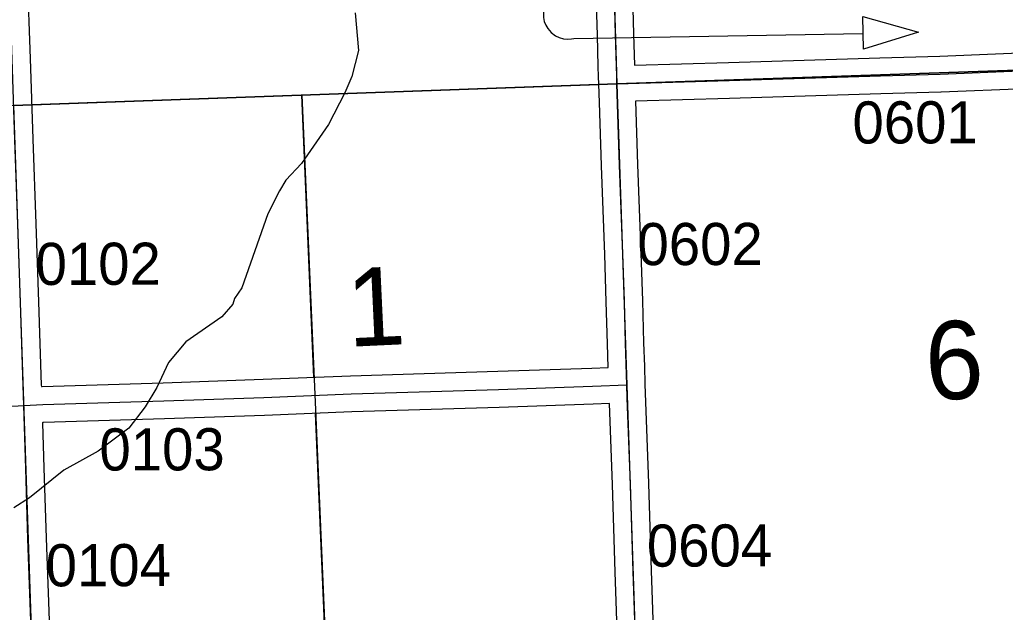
# Model space of a CAD drawing. Extents: x 128.7 to 185.5, y -21.4 to 12.6.
# Drawn here: x 145.187 to 146.826, y -8.237 to -7.251 of the extents above; entities that cross this region are included whole.
import ezdxf

# ---------------------------------------------------------------- set-up
doc = ezdxf.new("R2010")
doc.units = 0
for name, color, linetype in [('tdCoDirctArrow', 7, 'Continuous'), ('tdCoHydroRiver', 7, 'Continuous'), ('tdCoSecRdNmbr', 7, 'Continuous'), ('tdCoSecRteBand', 7, 'Continuous'), ('tdCoSecRteCL', 7, 'Continuous'), ('tdCoSectLine', 7, 'Continuous'), ('tdCoSectLinePart', 7, 'Continuous'), ('tdCoSectNmbr', 7, 'Continuous'), ('tdCoSurfGravel', 7, 'Continuous'), ('tdCoTwpBndry', 7, 'Continuous'), ('tdCoTwpBndryShd', 7, 'Continuous')]:
    doc.layers.add(name, color=color, linetype=linetype)

msp = doc.modelspace()

# ---------------------------------------------------------------- linework, layer by layer
at = {"layer": 'tdCoDirctArrow'}
msp.add_lwpolyline([(145.8419, -6.9394), (146.0092, -6.9342), (146.0152, -6.934), (146.0226, -6.9348), (146.0299, -6.9372), (146.0374, -6.9417), (146.0441, -6.9482), (146.0481, -6.9543), (146.0515, -6.9614), (146.0535, -6.9706), (146.0535, -6.9762), (146.0581, -7.2426), (146.058, -7.2476), (146.0591, -7.2541), (146.0616, -7.2606), (146.0649, -7.2661), (146.0708, -7.2727), (146.0779, -7.278), (146.0842, -7.2809), (146.0913, -7.283), (146.0974, -7.2836), (146.1047, -7.283), (146.1083, -7.2828), (146.5889, -7.2744)], dxfattribs=at)
msp.add_lwpolyline([(146.5886, -7.2462), (146.6815, -7.272), (146.59, -7.3001)], close=True, dxfattribs=at)
at = {"layer": 'tdCoHydroRiver'}
msp.add_lwpolyline([(145.7451, -7.2398), (145.7503, -7.3027), (145.7391, -7.3457), (145.7274, -7.3729), (145.7007, -7.4259), (145.6555, -7.4905), (145.6295, -7.5182), (145.6191, -7.5359), (145.5998, -7.5744), (145.5565, -7.6973), (145.5445, -7.7151), (145.5416, -7.7246), (145.5234, -7.7457), (145.4632, -7.7872), (145.4343, -7.8213), (145.4151, -7.8629), (145.3957, -7.8951), (145.3684, -7.9307), (145.3176, -7.9687), (145.2603, -8.0006), (145.2034, -8.0466), (145.1771, -8.0633)], dxfattribs=at)
at = {"layer": 'tdCoSecRteBand'}
for points in [[(146.2091, -7.327), (146.3655, -7.3225), (146.617, -7.3146), (146.6171, -7.3146), (146.6172, -7.3146), (146.7166, -7.3119), (146.9946, -7.3006), (146.9946, -7.3006), (146.9947, -7.3006), (147.1555, -7.2947), (147.1541, -7.2581), (147.1541, -7.258), (147.1541, -7.2578), (147.1507, -7.1385)], [(145.1996, -7.1776), (145.2047, -7.3157), (145.2047, -7.3158), (145.2047, -7.3159), (145.207, -7.3829), (145.2092, -7.45), (145.2139, -7.5908), (145.2186, -7.7204), (145.2186, -7.7205), (145.2186, -7.7206), (145.223, -7.8589), (145.223, -7.8589), (145.223, -7.859), (145.2231, -7.8616)], [(145.2231, -7.8616), (145.2238, -7.8615), (145.2241, -7.8615), (145.2244, -7.8615), (145.4259, -7.8551), (145.592, -7.8494), (145.7369, -7.8438), (145.737, -7.8438), (145.7372, -7.8438), (145.9823, -7.8361), (146.1382, -7.8309), (146.1656, -7.8298), (146.1644, -7.7904), (146.1644, -7.7904), (146.1644, -7.7903), (146.1624, -7.7206), (146.1597, -7.6418), (146.1543, -7.4942), (146.1543, -7.4941), (146.1543, -7.494), (146.151, -7.3888), (146.1509, -7.3888), (146.15, -7.3588), (146.1496, -7.346), (146.1496, -7.346), (146.1496, -7.346), (146.1491, -7.3289), (146.1491, -7.3289), (146.1476, -7.2769), (146.1452, -7.1911)], [(146.2052, -7.1894), (146.2076, -7.2752), (146.2076, -7.2752), (146.2076, -7.2752), (146.2091, -7.327)], [(146.997, -7.3605), (146.7188, -7.3719), (146.7186, -7.3719), (146.7184, -7.3719), (146.6189, -7.3746), (146.3674, -7.3825), (146.3674, -7.3825), (146.3673, -7.3825), (146.2109, -7.387), (146.2143, -7.492), (146.2197, -7.6397), (146.2197, -7.6397), (146.2197, -7.6397), (146.2224, -7.7187), (146.2224, -7.7188), (146.2224, -7.7188), (146.2244, -7.7886), (146.2256, -7.8277), (146.2264, -7.8575), (146.2277, -7.8873), (146.2274, -7.8874), (146.2325, -8.0224), (146.2325, -8.0225), (146.2325, -8.0226), (146.237, -8.168), (146.2416, -8.2971)], [(146.1817, -8.2992), (146.177, -8.1701), (146.177, -8.17), (146.177, -8.1699), (146.1726, -8.0245), (146.1674, -7.8898), (146.1405, -7.8909), (146.1404, -7.8909), (146.1403, -7.8909), (145.9842, -7.8961), (145.9842, -7.8961), (145.9842, -7.8961), (145.7392, -7.9037), (145.5943, -7.9094), (145.5942, -7.9094), (145.5941, -7.9094), (145.4279, -7.9151), (145.4279, -7.9151), (145.4278, -7.9151), (145.2267, -7.9215), (145.2256, -7.9215), (145.2249, -7.9216), (145.2249, -7.9223), (145.2272, -7.9966), (145.2309, -8.1138), (145.2353, -8.2349), (145.2353, -8.2349), (145.2353, -8.2349), (145.24, -8.3638)]]:
    msp.add_lwpolyline(points, dxfattribs=at)
at = {"layer": 'tdCoSecRteCL'}
for points in [[(146.18, -7.3579), (146.1796, -7.3451), (146.1776, -7.276), (146.1752, -7.1902), (146.1717, -7.0534), (146.1675, -6.919), (146.1657, -6.8574)], [(145.194, -7.8932), (145.193, -7.8599), (145.1886, -7.7215), (145.1839, -7.5918), (145.1792, -7.451), (145.177, -7.3839), (145.1748, -7.3168), (145.1696, -7.1787), (145.1642, -7.0271), (145.1587, -6.8909)], [(146.18, -7.3579), (146.3665, -7.3525), (146.618, -7.3446), (146.7176, -7.3419), (146.9958, -7.3305), (147.1866, -7.3236)], [(146.1965, -7.8586), (146.1944, -7.7895), (146.1924, -7.7197), (146.1897, -7.6408), (146.1843, -7.4931), (146.18, -7.3579)], [(145.194, -7.8932), (145.2254, -7.8915), (145.4269, -7.8851), (145.5931, -7.8794), (145.7381, -7.8737), (145.9832, -7.8661), (146.1393, -7.8609), (146.1965, -7.8586)], [(146.2136, -8.3605), (146.2117, -8.2982), (146.207, -8.169), (146.2025, -8.0235), (146.1971, -7.8805), (146.1965, -7.8586)], [(143.1922, -7.9578), (143.2057, -7.9573), (143.2888, -7.9556), (143.3906, -7.9519), (143.5041, -7.9492), (143.6015, -7.9462), (143.69, -7.9443), (143.786, -7.9403), (143.8977, -7.9374), (143.9815, -7.9346), (144.0979, -7.931), (144.184, -7.928), (144.3204, -7.9243), (144.4496, -7.9201), (144.5709, -7.9164), (144.6787, -7.9132), (144.7416, -7.911), (144.9167, -7.9046), (145.0281, -7.9001), (145.1845, -7.8937), (145.194, -7.8932)], [(145.211, -8.3948), (145.2108, -8.3861), (145.2053, -8.2359), (145.2009, -8.1149), (145.1972, -7.9975), (145.194, -7.8932)]]:
    msp.add_lwpolyline(points, dxfattribs=at)
at = {"layer": 'tdCoSectLine'}
for points in [[(146.1498, -6.358), (146.1796, -7.3579)], [(146.1796, -7.3579), (147.1862, -7.3236)], [(145.1769, -7.3938), (146.1796, -7.3579)], [(146.1796, -7.3579), (146.2133, -8.3605)], [(145.1769, -7.3938), (145.2106, -8.3948)]]:
    msp.add_lwpolyline(points, dxfattribs=at)
at = {"layer": 'tdCoSectLinePart'}
msp.add_lwpolyline([(145.2069, -7.3927), (146.1497, -7.359)], dxfattribs=at)
at = {"layer": 'tdCoSurfGravel'}
for points in [[(146.18, -7.3579), (146.1796, -7.3451), (146.1776, -7.276), (146.1752, -7.1902), (146.1717, -7.0534), (146.1675, -6.919), (146.1657, -6.8574)], [(146.18, -7.3579), (146.3665, -7.3525), (146.618, -7.3446), (146.7176, -7.3419), (146.9958, -7.3305), (147.1866, -7.3236)], [(146.2385, -9.1228), (146.2351, -9.0188), (146.2297, -8.8674), (146.2255, -8.7202), (146.2198, -8.5766), (146.2161, -8.4381), (146.2136, -8.3605), (146.2117, -8.2982), (146.207, -8.169), (146.2025, -8.0235), (146.1971, -7.8805), (146.1965, -7.8586), (146.1944, -7.7895), (146.1924, -7.7197), (146.1897, -7.6408), (146.1843, -7.4931), (146.18, -7.3579)], [(145.2108, -8.3861), (145.2053, -8.2359), (145.2009, -8.1149), (145.1972, -7.9975), (145.194, -7.8932), (145.193, -7.8599), (145.1886, -7.7215), (145.1839, -7.5918)], [(145.1845, -7.8937), (145.194, -7.8932), (145.2254, -7.8915), (145.4269, -7.8851), (145.5931, -7.8794), (145.7381, -7.8737), (145.9832, -7.8661), (146.1393, -7.8609), (146.1965, -7.8586)]]:
    msp.add_lwpolyline(points, dxfattribs=at)
at = {"layer": 'tdCoTwpBndry'}
for points in [[(146.1497, -7.359), (145.2069, -7.3927)], [(145.6764, -7.8458), (145.6562, -7.3766)], [(145.698, -8.347), (145.679, -7.9063)]]:
    msp.add_lwpolyline(points, dxfattribs=at)
at = {"layer": 'tdCoTwpBndryShd'}
for points in [[(145.7753, 4.6779), (145.8126, 3.6695), (145.8481, 2.667), (145.8861, 1.6603), (145.9237, 0.6571), (145.9624, -0.3451), (146.001, -1.3445), (146.0324, -2.3549), (146.0614, -3.3563), (146.0903, -4.356), (146.1189, -5.3582), (146.1498, -6.358), (146.1796, -7.3579)], [(150.395, -13.7476), (150.378, -13.2238), (150.3466, -12.2212), (150.3134, -11.2212), (150.2794, -10.2174), (150.245, -9.219), (150.2118, -8.2199), (150.1854, -7.2186), (149.1912, -7.251), (148.1861, -7.2877), (147.1862, -7.3236), (146.1796, -7.3579), (145.1769, -7.3938), (144.1761, -7.4248), (143.1728, -7.4558), (142.1753, -7.4874), (141.1678, -7.5201), (140.1762, -7.5484), (139.1499, -7.567), (138.1783, -7.5984), (137.1762, -7.6276), (136.1739, -7.6508), (135.1725, -7.6763), (134.1612, -7.6994)], [(145.6562, -7.3766), (145.6798, -7.9257), (145.6983, -8.3554), (145.7848, -10.3621), (145.8056, -11.4012), (145.8383, -12.3992), (145.8518, -13.146), (146.153, -13.1454), (146.1544, -13.861)]]:
    msp.add_lwpolyline(points, dxfattribs=at)

# ---------------------------------------------------------------- texts
at = {"layer": 'tdCoSecRdNmbr'}
for s, rotation, p in [('0601', 0.1112, (146.5717, -7.4573)), ('0602', 0.1109, (146.2143, -7.6596)), ('0102', 0.1102, (145.2136, -7.6925)), ('0103', 0.1102, (145.3198, -8.0011)), ('0604', 0.1109, (146.2299, -8.161)), ('0104', 0.1102, (145.2304, -8.1937))]:
    msp.add_text(s, height=0.07, rotation=rotation, dxfattribs=at).set_placement(p)
at = {"layer": 'tdCoSectNmbr'}
for s, rotation, p in [('1', 2.6628, (145.7337, -7.7954)), ('6', 2.6636, (146.6953, -7.8846))]:
    msp.add_text(s, height=0.13, rotation=rotation, dxfattribs=at).set_placement(p)

doc.saveas('drawing.dxf')
